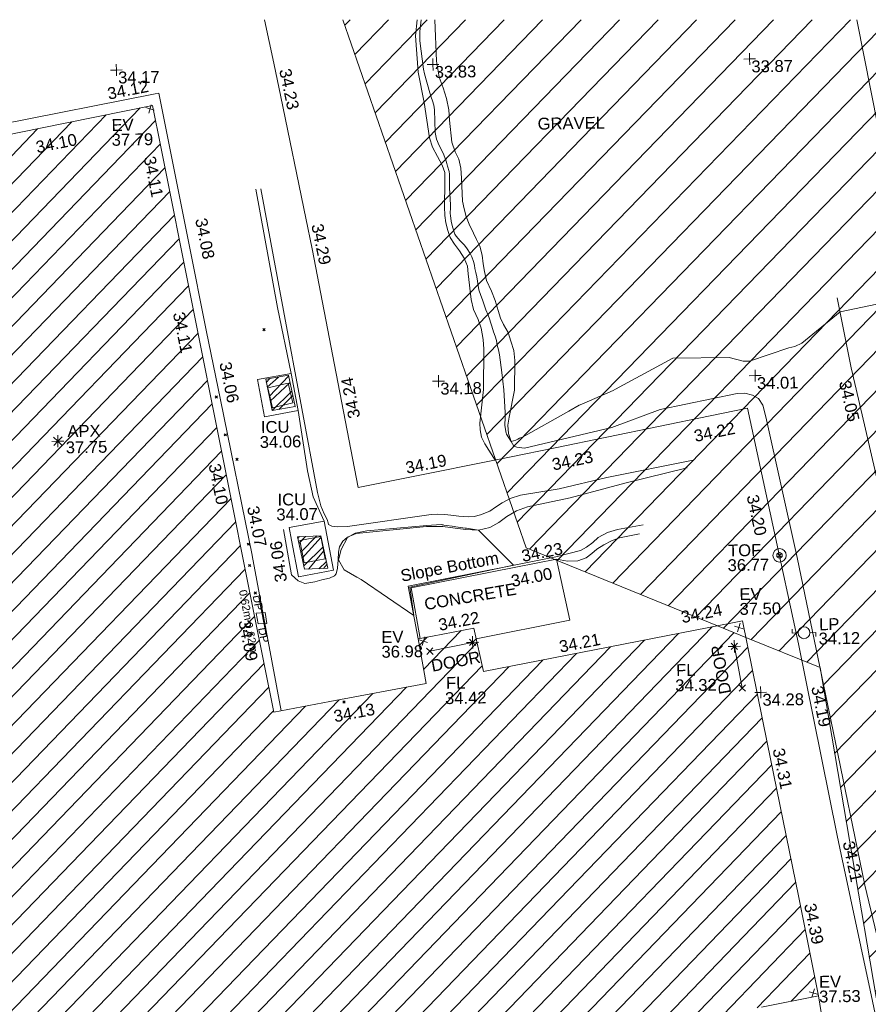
# Model space of a CAD drawing. Header units: millimetres. Extents: x -290717 to 520720, y -88450 to 287762.
# Tile 370 of 381: x 330144 to 356942, y 250937 to 282025. Entities that reach past the tile are written whole.
import ezdxf

# ---------------------------------------------------------------- set-up
doc = ezdxf.new("R2010")
doc.units = ezdxf.units.MM
for name, pattern in [('IMPORT-HIDDEN2 _3_', [4762.5, 3175, -1587.5]), ('IMPORT-UG_ELEC_STREET LIGHTING_QLB2 _2_', [2700, 1500, -300.0000000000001, 0, -250, 150, -300.0000000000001, 0, -200]), ('IMPORT-UG_WATER_QLB2 _2_', [2500, 1500, -300.0000000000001, 0, -50, 150, -300.0000000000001, 0, -200])]:
    doc.linetypes.add(name, pattern=pattern)
for name, color, linetype, lineweight, true_color in [('00__TOPO__TOP_OF_FENCE_SYMBOL', 7, 'Continuous', 9, 0x666666), ('00_TOPO_APEX_BUILDING', 7, 'Continuous', 9, 0x666666), ('00_TOPO_EAVE', 7, 'Continuous', 9, 0x666666), ('00_TOPO_FURN_LAMP_POST', 7, 'Continuous', 9, 0x666666), ('00_TOPO_LEVEL_FLOOR', 7, 'Continuous', 9, 0x666666), ('00_UAV_APEX_BUILDING', 7, 'Continuous', 9, 0x666666), ('00_UAV_BUILDING_HATCH', 7, 'Continuous', 9, 0x999999), ('00_UAV_BUILDING_OUTLINE', 5, 'Continuous', 9, 0x0000ff), ('00_UAV_CONCRETE', 9, 'Continuous', 9, 0x808080), ('00_UAV_EAVE', 7, 'Continuous', 9, 0x666666), ('00_UAV_FENCE', 7, 'Continuous', 9, 0x264c2f), ('00_UAV_FORM_LINES', 7, 'Continuous', 9, 0x666666), ('00_UAV_FURN_LAMP_POST', 7, 'Continuous', 9, 0xa50000), ('00_UAV_INT_DOOR', 7, 'Continuous', 9, 0x7f4f3f), ('00_UAV_LEVEL_FLOOR', 7, 'Continuous', 9, 0x666666), ('00_UAV_LEVEL_SPOT', 7, 'Continuous', 9, 0x666666), ('00_UAV_SERV_IC', 5, 'Continuous', 9, 0x0000ff), ('00_UAV_SLOPE_BOTTOM', 30, 'Continuous', 9, 0xff7f00), ('00_UAV_SLOPE_TOP', 40, 'Continuous', 9, 0xffbf00), ('00_UAV_TOP_OF_FENCE', 6, 'Continuous', 9, 0xff00ff), ('00_UAV_WALL_RETAINING', 7, 'Continuous', 9, 0x7c00a5), ('01_DTM_CONTOUR_MNR', 7, 'Continuous', 9, 0xa5a552), ('12333-PUM-2D-U-0001-C01 - Rev2_REVIT IMPORT_dwg', 7, 'Continuous', 9, 0x767676), ('PUM-CHAMBER EXTENTS', 6, 'IMPORT-HIDDEN2 _3_', 9, 0xff00ff), ('PUM-UNABLE TO SURVEY', 190, 'Continuous', 9, 0x7f00ff), ('PUM-WATER-MH', 5, 'Continuous', 9, 0x0000ff), ('PUM-WATER-QLB2', 5, 'IMPORT-UG_WATER_QLB2 _2_', 9, 0x0000ff)]:
    doc.layers.add(name, color=color, linetype=linetype, lineweight=lineweight, true_color=true_color)
for name, color, linetype, lineweight in [('00_UAV_BUILDING_UNDER_CONSTRUCTION', 7, 'Continuous', 9), ('00_UAV_SURVEY_TEXT', 7, 'Continuous', 9), ('GEN-TEXT', 7, 'Continuous', 9)]:
    doc.layers.add(name, color=color, linetype=linetype, lineweight=lineweight)
doc.styles.add('Arial_1', font='arial.ttf', dxfattribs={"height": 250})
doc.styles.add('Swis721 Lt BT_2', font='swissl.ttf', dxfattribs={"height": 375})
pattern_1 = [(45, (-533641079.65, -725615854.3560001), (-265.1650429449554, 265.1650429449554), []), (45, (-533640902.873, -725615854.3560001), (-265.1650429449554, 265.1650429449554), [])]

# ---------------------------------------------------------------- blocks, each defined once
blk = doc.blocks.new('12333-PUM-2D-U-0001-C01 - Rev2_REVIT IMPORT_dwg_MSL_Apex_SYM-2077252-Site Location Plan Existing')
at = {"layer": '00_TOPO_APEX_BUILDING', "color": 254, "true_color": 0xcccccc, "flags": 128}
for points in [[(0, -500.8627267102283), (0, 0), (-500.8627267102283, 0)], [(354.163430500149, 354.1634305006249), (0, 0), (-354.1634305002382, 354.1634305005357)], [(354.1634305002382, -354.1634305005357), (0, 0), (-354.163430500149, -354.1634305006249)], [(500.8627267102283, 0), (0, 0), (0, 500.8627267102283)]]:
    blk.add_lwpolyline(points, dxfattribs=at)
blk = doc.blocks.new('12333-PUM-2D-U-0001-C01 - Rev2_REVIT IMPORT_dwg_MSL_Eaves_SYM_1-V74-Site Location Plan Existing')
at = {"layer": '00_TOPO_EAVE', "color": 254, "true_color": 0xcccccc}
for p, q in [((356.5791934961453, -116.0873754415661), (-356.5791934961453, 116.0873754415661)), ((-116.0873754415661, -356.5791934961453), (116.0873754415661, 356.5791934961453))]:
    blk.add_line(p, q, dxfattribs=at)
blk = doc.blocks.new('12333-PUM-2D-U-0001-C01 - Rev2_REVIT IMPORT_dwg_MSL_Lamp_Post_SYM-2077240-Site Location Plan Existing')
at = {"layer": '00_TOPO_FURN_LAMP_POST', "color": 254, "true_color": 0xcccccc, "flags": 128}
for points in [[(-500.1060478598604, 0), (-1000.212095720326, 0), (-1000.212095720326, 316.7338303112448)], [(500.1060478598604, 0), (1000.21209571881, 0), (1000.21209571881, -316.7338303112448)]]:
    blk.add_lwpolyline(points, dxfattribs=at)
at = {"layer": '00_TOPO_FURN_LAMP_POST', "color": 254, "true_color": 0xcccccc}
blk.add_circle((0, 0), 500.1060478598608, dxfattribs=at)
blk = doc.blocks.new('12333-PUM-2D-U-0001-C01 - Rev2_REVIT IMPORT_dwg_MSL_Node_LineworkTOF-2077248-Site Location Plan Existing')
at = {"layer": '00__TOPO__TOP_OF_FENCE_SYMBOL', "color": 254, "true_color": 0xcccccc, "flags": 128}
for points in [[(165.3591892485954, 165.3591892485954), (0, 0), (-165.3591892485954, 165.3591892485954)], [(165.3591892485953, -165.3591892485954), (0, 0), (-165.3591892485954, -165.3591892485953)]]:
    blk.add_lwpolyline(points, dxfattribs=at)
at = {"layer": '00__TOPO__TOP_OF_FENCE_SYMBOL', "color": 254, "true_color": 0xcccccc}
for radius in [562.5594001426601, 233.853208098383]:
    blk.add_circle((0, 0), radius, dxfattribs=at)
blk = doc.blocks.new('12333-PUM-2D-U-0001-C01 - Rev2_REVIT IMPORT_dwg_MSL_FLlvl_SYM-V141-Site Location Plan Existing')
at = {"layer": '00_TOPO_LEVEL_FLOOR', "color": 254, "true_color": 0xcccccc, "flags": 128}
for points in [[(0, -38.9261101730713), (0, 0), (-38.9261101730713, 0)], [(38.9261101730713, 0), (0, 0), (0, 38.9261101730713)]]:
    blk.add_lwpolyline(points, dxfattribs=at)
blk = doc.blocks.new('12333-PUM-2D-U-0001-C01 - Rev2_REVIT IMPORT_dwg_MSL_Node_Linework-V165-Site Location Plan Existing')
at = {"layer": '00_UAV_INT_DOOR', "color": 9, "true_color": 0xd4c4bf, "flags": 128}
for points in [[(530.3860888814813, 530.3860888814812), (0, 0), (-530.3860888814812, 530.3860888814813)], [(530.3860888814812, -530.3860888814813), (0, 0), (-530.3860888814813, -530.3860888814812)]]:
    blk.add_lwpolyline(points, dxfattribs=at)
blk = doc.blocks.new('12333-PUM-2D-U-0001-C01 - Rev2_REVIT IMPORT_dwg_UAV-2077255-Site Location Plan Existing')
at = {"layer": '00_UAV_LEVEL_SPOT', "color": 254, "true_color": 0xcccccc, "flags": 128}
for points in [[(0, -500.0000000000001), (0, 0), (-500.0000000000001, 0)], [(500.0000000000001, 0), (0, 0), (0, 500.0000000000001)]]:
    blk.add_lwpolyline(points, dxfattribs=at)
blk = doc.blocks.new('12333-PUM-2D-U-0001-C01 - Rev2_REVIT IMPORT_dwg_MGS62954_T2_Galway_ITM_3d_Rev1-2077680-Site Location Plan Existing')
at = {"layer": '00_UAV_BUILDING_HATCH', "true_color": 0xcccccc}
h = blk.add_hatch(dxfattribs=at)
h.set_pattern_fill('FP_1', color=254, style=0, pattern_type=2)
h.set_pattern_definition([(45, (0, 0), (-441.9417382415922, 441.9417382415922), [])])
h.paths.add_polyline_path([(534124497.0780003, 725775488.5585), (534146780.0780002, 725779531.5585002), (534146621.0780001, 725780328.5585), (534183857.1075, 725787049.1125003), (534184497.1075001, 725783702.1125), (534202575.1075001, 725786975.1125001), (534201976.1075, 725790381.1125002), (534239197.0865, 725797194.0905001), (534239338.0865, 725796376.0905), (534261663.0865001, 725800388.0905), (534259564.2060555, 725811742.1253059), (534258677.2803518, 725812121.8622999), (534251257.0865, 725810806.0905002), (534250975.0865, 725812184.0905002), (534249213.0865, 725811873.0905002), (534249448.0865, 725810468.0905002), (534244617.0865, 725809642.0905), (534241121.0865001, 725828862.0905), (534229957.0865001, 725826793.0905), (534233411.0865, 725807582.0905), (534221779.0865001, 725805445.0905001), (534220752.0865, 725810867.0905), (534215719.0865001, 725809946.0905), (534216316.0865, 725806625.0905), (534217076.0865, 725806760.0905001), (534217446.0865, 725804662.0905001), (534205756.3195, 725802533.209), (534204628.3195001, 725808845.209), (534205810.3195, 725809078.2090002), (534204970.3195, 725813494.209), (534194424.3195001, 725811546.2090001), (534194268.3195001, 725812372.2090002), (534192207.3194999, 725812030.2090001), (534192421.3195001, 725810057.2090002), (534184208.6855001, 725808590.6470003), (534184063.6855001, 725809679.6470001), (534175719.6855001, 725808111.6470001), (534177568.6855001, 725797421.6470002), (534162796.3485001, 725794713.2465), (534162440.3485001, 725796856.2465003), (534164478.3485, 725797191.2465), (534163879.3485, 725800515.2465003), (534159002.3485, 725799595.2465), (534159605.3485, 725796262.2465003), (534160352.3485, 725796441.2465003), (534160696.3485, 725794215.2465001), (534156777.3485, 725793541.2465), (534156175.3485, 725796880.2465001), (534147633.3485, 725795342.2464999), (534144688.0165, 725811270.4695), (534133601.7440001, 725809323.8415002), (534137148.0780001, 725790044.5585), (534122321.078, 725787372.5585), (534123537.0795538, 725780731.4911917)])
at = {"layer": '00_UAV_BUILDING_OUTLINE', "color": 254, "true_color": 0xcccccc, "flags": 128}
blk.add_lwpolyline([(534232599.8191507, 725827282.8624326), (534237516.0480614, 725828193.9765152), (534241121.0865, 725828862.0905), (534241359.7320163, 725827550.0862603), (534242254.5188618, 725822630.8061773), (534243149.3057073, 725817711.5260943), (534244044.0925528, 725812792.2460115), (534244617.0865001, 725809642.0905), (534246389.0639237, 725809945.0615935), (534249448.0865001, 725810468.0905), (534249213.0865, 725811873.0905001), (534249673.7511495, 725811954.3996407), (534250975.0865001, 725812184.0905), (534251257.0865001, 725810806.0905001), (534253474.9033396, 725811199.3606645), (534258398.0030344, 725812072.3399794), (534259468.0865, 725812262.0905), (534260179.323466, 725808414.6063389), (534261088.0895551, 725803498.5751119), (534261663.0865, 725800388.0905), (534259855.6632215, 725800063.2805473)], dxfattribs=at)
at = {"layer": '00_UAV_BUILDING_UNDER_CONSTRUCTION', "color": 254, "true_color": 0xcccccc, "flags": 128}
blk.add_lwpolyline([(534292041.4941097, 725830681.1686066), (534295998.6740963, 725808714.3657683), (534269394.7074885, 725803921.8301865), (534268943.9164782, 725806424.2276703), (534267900.4135951, 725806236.2472547), (534263406.7767493, 725831180.9894574)], dxfattribs=at)
at = {"layer": '00_UAV_CONCRETE', "color": 254, "true_color": 0xcccccc, "flags": 128}
for points in [[(534244853.9118312, 725809682.5826806), (534244024.5835, 725814599.6870002), (534244022.1248389, 725814612.8176492), (534243101.8885552, 725819527.4028914), (534242688.5835, 725821734.687), (534242197.6309895, 725824444.8458626), (534241327.5835001, 725829247.687), (534241210.6013799, 725829226.7657249), (534236288.7097648, 725828346.5265088), (534234363.775, 725828002.268), (534231377.1832616, 725827411.2049927), (534229890.9837967, 725827117.0779066), (534229957.0865, 725826793.0905001)], [(534253624.5835001, 725814311.687), (534254018.5835001, 725812381.687), (534251044.0901523, 725811846.90244)]]:
    blk.add_lwpolyline(points, dxfattribs=at)
for points in [[(534245550.5835002, 725819150.6870002), (534244481.5835, 725818972.6870003), (534244285.8924786, 725820147.9325168), (534245354.8924786, 725820325.9325168)], [(534245208.5835, 725815459.6870002), (534246314.5835, 725815646.6870003), (534246577.5947578, 725814091.12309), (534245471.5947578, 725813904.1230899), (534245275.0492493, 725815066.579413)]]:
    blk.add_lwpolyline(points, close=True, dxfattribs=at)
at = {"layer": '00_UAV_FENCE', "color": 254, "true_color": 0xcccccc, "flags": 128}
blk.add_lwpolyline([(534244708.1032816, 725831507.3760169), (534244973.6655178, 725830132.9749701), (534245179.7750001, 725829066.2680001), (534245903.7432877, 725825221.3338859), (534246086.7750002, 725824249.2680002), (534246776.7054646, 725820299.062012), (534247406.5835, 725816692.687), (534248723.6484553, 725816930.4293178), (534252198.5835001, 725817557.6870002), (534253641.6945826, 725817830.206652), (534258554.8414674, 725818758.0140083), (534259744.5835001, 725818982.6870002), (534260478.9040329, 725815265.31368), (534261220.5835001, 725811510.687), (534261433.4500643, 725810357.3718083), (534262340.9640173, 725805440.4435323), (534262452.5835001, 725804835.6870003), (534263288.5879977, 725800537.9091485), (534263879.5835001, 725797499.6870002), (534262010.4292553, 725797158.6120657), (534259177.5835001, 725796641.6870002)], dxfattribs=at)
at = {"layer": '00_UAV_FORM_LINES', "color": 254, "true_color": 0xcccccc, "flags": 128}
for points in [[(534249530.4061856, 725831423.2024065), (534249468.3855001, 725830909.5819999), (534249527.3855001, 725829763.582), (534249701.3855001, 725828806.582), (534249845.3855001, 725827690.5819999), (534249942.3855001, 725827390.5819999), (534250095.3855001, 725827092.582), (534250232.3855001, 725826814.5819999), (534250310.3855001, 725826582.5819999), (534250304.3855002, 725826269.582), (534250280.3855001, 725825497.5819999), (534250289.3855001, 725825228.5819999), (534250321.3855001, 725824993.582), (534250380.3855001, 725824754.5819999), (534250450.3855, 725824531.582), (534250578.3855, 725824320.582), (534250733.3855002, 725824105.5819999), (534250876.3855002, 725823872.582), (534250979.3855002, 725823618.5819999), (534250992.3855001, 725823376.582), (534251073.3855001, 725822562.582), (534251149.3855001, 725822247.5819999), (534251289.3855001, 725821923.582), (534251371.3855001, 725821653.5820001), (534251432.3855002, 725821293.5820003), (534251445.3855001, 725820987.582), (534251416.3855001, 725819717.5820001), (534251278.3855002, 725818656.5819999), (534251286.3855001, 725818442.5820001), (534251327.3855001, 725818206.5819999), (534251427.3855001, 725817998.5820001), (534251750.385704, 725817476.7831825)], [(534250081.2552969, 725831413.5872995), (534250111.3855001, 725830105.5819999), (534250190.3855001, 725829597.5820003), (534250311.3855001, 725829252.582), (534250404.3855, 725828921.5819999), (534250474.3855002, 725828563.5820001), (534250488.3855001, 725828233.582), (534250550.3855002, 725827539.582), (534250657.3855001, 725827235.5819999), (534250764.3855001, 725827002.5820001), (534250824.3855003, 725826715.582), (534250839.3855001, 725826395.5819999), (534250857.3855, 725825667.5819999), (534250903.3855002, 725825422.582), (534250959.3855002, 725825185.582), (534251055.3855002, 725824943.5819999), (534251184.3855001, 725824657.5819999), (534251276.3855, 725824455.582), (534251375.3855001, 725824243.5820001), (534251445.3855002, 725823955.5820001), (534251477.3855001, 725823682.582), (534251512.3855, 725823438.5820001), (534251572.3855003, 725823152.5820001), (534251724.3855001, 725822812.5819999), (534251832.3855002, 725822519.582), (534251917.3855001, 725822199.5820001), (534251992.3855, 725821950.5820001), (534252085.3855001, 725821758.582), (534252228.3855001, 725821500.582), (534252308.3855001, 725821220.5819999), (534252397.3855001, 725820929.582), (534252422.3855001, 725820608.5819999), (534252392.3855001, 725819677.582), (534252215.3855, 725818827.5820001), (534252160.3855002, 725818576.5820001), (534252183.3855001, 725818314.5820001), (534252257.3855001, 725818056.5819999), (534252345.3855001, 725817904.5819999), (534252440.3855002, 725817871.582), (534252674.3855001, 725817839.582), (534255442.3855001, 725818439.582), (534256978.3855, 725818981.5820001), (534259419.3855, 725819448.5820001), (534259669.3855001, 725819453.582), (534259908.3855001, 725819390.5819999), (534260091.3855001, 725819275.5819999), (534260231.3855001, 725819067.5820001), (534260319.3855002, 725818697.5819999), (534261231.3855001, 725814235.5820001), (534262267.5835001, 725808734.687), (534263183.5835, 725803857.687), (534263941.5835001, 725800419.6870003)], [(534244338.5835, 725826158.6870002), (534244955.5835, 725822415.687), (534245354.8924786, 725820325.9325168)], [(534258000.5835001, 725817363.6870002), (534255260.5835001, 725816861.6870002), (534253745.5835, 725816530.6870002), (534252530.5835001, 725816360.687), (534252193.5835, 725816260.6870002), (534251944.5835001, 725816129.687), (534251731.5835001, 725815993.6870002), (534251547.5835, 725815871.6870002), (534251254.5835, 725815755.687), (534251054.5835, 725815710.687), (534250858.5835001, 725815700.6869999), (534250567.5835001, 725815732.6869999), (534250314.5835, 725815768.6870002), (534250123.5835001, 725815786.687), (534249894.5835, 725815800.6870002), (534249698.5835001, 725815790.687), (534247048.5835001, 725815463.6870002), (534246743.5835001, 725815460.6869999), (534246553.5835, 725815486.687), (534246450.5835001, 725815538.6869999), (534246438.5835, 725815586.687), (534246407.5835, 725815692.6870002), (534246313.5835, 725815880.6870002), (534246210.5835, 725816126.687), (534246122.5835, 725816554.687), (534245666.5835, 725819212.687), (534245144.5835, 725822315.687), (534244497.5835001, 725826173.6869999)], [(534245550.5835001, 725819150.6870002), (534245813.5835, 725817243.687), (534245983.5835001, 725816416.6869999), (534246314.5835, 725815646.687)], [(534245019.5835, 725815407.687), (534245249.5835001, 725813962.687), (534245453.5835, 725813776.687), (534245672.5835001, 725813690.687), (534245982.5835, 725813730.687), (534246203.5835, 725813791.6869999), (534246450.5835001, 725813839.687), (534246608.5835001, 725813909.687), (534246663.5835001, 725813975.6869999), (534246707.5835001, 725814154.687), (534246735.5835, 725814417.687), (534246750.5835, 725814655.6870002), (534246783.5835001, 725814826.687), (534246892.5835001, 725815005.6870002), (534247037.5835, 725815123.687), (534247311.5835, 725815232.6869999), (534249535.5835001, 725815416.687), (534250060.5835001, 725815407.687), (534250449.5835001, 725815352.6869999), (534250775.5835001, 725815306.6869999), (534251177.5835001, 725815277.687), (534251539.5835, 725815355.687), (534251828.5835, 725815508.687), (534252085.5835, 725815694.687), (534252386.5835001, 725815863.687), (534252735.5835, 725815980.687), (534254092.5835001, 725816241.687), (534255872.5835, 725816683.6869999), (534257800.5835001, 725817131.6870002)], [(534256378.5835001, 725815350.6869999), (534255567.5835001, 725815218.687), (534255256.5835001, 725815134.687), (534254954.5835001, 725814980.687), (534254778.5835001, 725814826.687), (534254578.5835, 725814675.687), (534254385.5835, 725814575.687), (534253612.408693, 725814385.8661796)], [(534253624.5835001, 725814311.687), (534253973.5835, 725814250.687), (534254296.5835, 725814247.6869999), (534254566.5835, 725814345.687), (534254746.5835001, 725814473.6870002), (534254910.5835001, 725814612.687), (534255125.5835001, 725814743.687), (534255372.5835, 725814862.687), (534255623.5835, 725814954.687), (534256262.5835, 725815069.687)], [(534261663.0865, 725800388.0905), (534261813.5835, 725799269.6869999), (534261690.5835001, 725799081.6870002), (534261432.5835001, 725798876.6870002), (534260959.5835001, 725798690.687), (534258289.5835001, 725797992.687), (534254401.5835001, 725797309.687), (534249413.5835001, 725796443.687)]]:
    blk.add_lwpolyline(points, dxfattribs=at)
at = {"layer": '00_UAV_INT_DOOR', "color": 254, "true_color": 0xcccccc}
for p, q in [((534250933.9130001, 725811734.8855001), (534249576.9130001, 725811480.8855001)), ((534259194.0725001, 725811464.2185001), (534259422.0725001, 725810146.2185))]:
    blk.add_line(p, q, dxfattribs=at)
at = {"layer": '00_UAV_SERV_IC', "color": 254, "true_color": 0xcccccc, "flags": 128}
for points in [[(534245386.5835001, 725819392.687), (534244740.5835001, 725819254.687), (534244605.9877281, 725819884.7512652), (534245251.9877282, 725820022.7512654)], [(534245536.5835, 725815048.6869999), (534246201.5835, 725815165.687), (534246326.0177734, 725814458.4323702), (534245661.0177733, 725814341.4323702)]]:
    blk.add_lwpolyline(points, close=True, dxfattribs=at)
at = {"layer": '00_UAV_SLOPE_BOTTOM', "color": 254, "true_color": 0xcccccc, "flags": 128}
blk.add_lwpolyline([(534249213.0865, 725811873.0905001), (534248933.187538, 725813547.6660169), (534252181.1421348, 725814129.4799515), (534253612.408693, 725814385.8661795)], dxfattribs=at)
at = {"layer": '00_UAV_SLOPE_TOP', "color": 254, "true_color": 0xcccccc, "flags": 128}
blk.add_lwpolyline([(534266697.0725001, 725803756.2185), (534265565.616909, 725808623.5595282), (534264813.5835, 725811858.687), (534264464.6039398, 725813498.536839), (534263423.9297429, 725818388.6496378), (534263039.5835, 725820194.687), (534262637.3855002, 725822407.5819999)], dxfattribs=at)
at = {"layer": '00_UAV_WALL_RETAINING', "color": 254, "true_color": 0xcccccc, "flags": 128}
blk.add_lwpolyline([(534249283.4020953, 725811885.5014819), (534249019.6782204, 725813494.7931883), (534252336.5844756, 725814083.2005559), (534253624.5835001, 725814311.687)], dxfattribs=at)
at = {"layer": '01_DTM_CONTOUR_MNR', "color": 254, "true_color": 0xcccccc, "flags": 128}
blk.add_lwpolyline([(534249650.3484924, 725831421.1088058), (534249598.6874558, 725831051.3452382), (534249595.8595642, 725830752.6755449), (534249696.4916956, 725829860.4691267), (534249723.0029473, 725829713.2114068), (534249881.737968, 725829103.0061117), (534249924.5850842, 725828971.9957985), (534249969.4323039, 725828852.339362), (534250005.7176871, 725828710.7410108), (534250025.0252596, 725828571.3738605), (534250036.1362864, 725827847.0524918), (534250067.5623803, 725827643.3794899), (534250155.2448513, 725827442.9290619), (534250248.6097069, 725827238.6097069), (534250289.1555557, 725827140.6666667), (534250364.3263159, 725826944.3263159), (534250385.9715458, 725826865.914328), (534250406.6299068, 725826783.0564549), (534250450.646655, 725826618.6088859), (534250463.5185185, 725826527.8616353), (534250459.8475611, 725826308.4818203), (534250458.652247, 725826100.0154498), (534250471.4674155, 725825556.1197599), (534250473.626635, 725825475.0159183), (534250465.4759126, 725825284.6564319), (534250469.9325433, 725825219.257759), (534250489.5049506, 725825042.9702971), (534250528.0705884, 725824862.3294119), (534250547.9553266, 725824796.9286944), (534250595.389385, 725824627.7207342), (534250635.2684416, 725824562.9930103), (534250761.5789476, 725824422.894737), (534250879.9140402, 725824293.2282715), (534250922.6934674, 725824232.6231157), (534250974.0000001, 725824158.8000003), (534251069.8019905, 725824010.4534731), (534251118.388339, 725823907.6402642), (534251170.3729203, 725823757.716581), (534251195.2336106, 725823645.8280334), (534251209.9292967, 725823541.9108049), (534251240.3897851, 725823408.8911295), (534251263.8146442, 725823271.4183311), (534251327.1861361, 725822863.4796405), (534251382.9525093, 725822680.3663498), (534251431.9959679, 725822540.9475809), (534251479.9808451, 725822381.0218062), (534251532.8826528, 725822225.13749), (534251603.5834071, 725822059.3704032), (534251641.8060837, 725821935.0774039), (534251682.8703704, 725821801.3888891), (534251712.2150025, 725821702.2828478), (534251761.9749036, 725821526.4063709), (534251812.0832047, 725821390.2968414), (534251850.1664113, 725821256.5776718), (534251876.6493508, 725821104.1038963), (534251908.6224667, 725820961.0343705), (534251938.4481603, 725820798.6491746), (534252000.7731727, 725820236.8881236), (534252054.7887418, 725819693.8231449), (534252090.0526544, 725818974.5664222), (534252087.9890712, 725818806.1256832), (534252066.2093774, 725818588.5264204), (534252068.4379766, 725818565.2658814), (534252108.7683416, 725818320.4046247), (534252113.9245283, 725818302.2264153), (534252119.7019869, 725818285.0768214), (534252260, 725818060.0000004), (534252407.1446701, 725818092.1265411), (534252470.0800001, 725818130.0800003), (534252525.8823531, 725818157.0588236), (534252617.8627958, 725818182.6159143), (534254096.8515111, 725818986.0669271), (534254428.6059992, 725819166.7301266), (534254512.4738973, 725819199.717104), (534255511.0913001, 725819605.4087259), (534255586.498922, 725819648.4030871), (534257409.9165201, 725820592.9281849), (534259193.5209756, 725820586.9704566), (534259626.4836033, 725820466.0628787), (534259824.6466959, 725820461.3079977), (534261083.714854, 725820858.9548715), (534261270.357143, 725820894.8639458), (534261486.9661832, 725820994.7075111), (534262720.0000001, 725821970.0000001), (534264987.6760575, 725822405.2189523)], dxfattribs=at)
blk.add_lwpolyline([(534252270.0000001, 725814150), (534251180.0000002, 725815280), (534250800.8928573, 725815340.9523811), (534250762.0764619, 725815345.8470767), (534250464.5776256, 725815396.1624811), (534250431.5177134, 725815405.4468601), (534250092.383186, 725815456.6317881), (534250068.5164835, 725815463.937729), (534250034.6258225, 725815468.2113487), (534250001.8441274, 725815471.3867545), (534249553.8329964, 725815451.9888041), (534247654.6187593, 725815310.7474917), (534247287.0588235, 725815250.2941177), (534247040.0000001, 725815120.0000001), (534246832.3529412, 725814743.8235295), (534246740, 725814420.0000001), (534246920.2496672, 725814093.1757656), (534247317.5581201, 725813855.4405324), (534247449.1323793, 725813779.7898033), (534249090, 725812620), (534248981.4285715, 725813515.7142857)], close=True, dxfattribs=at)
for name, p, xscale, yscale, zscale in [('12333-PUM-2D-U-0001-C01 - Rev2_REVIT IMPORT_dwg_UAV-2077255-Site Location Plan Existing', (534240000.0000001, 725830000), 0.375, 0.375, 0.375), ('12333-PUM-2D-U-0001-C01 - Rev2_REVIT IMPORT_dwg_UAV-2077255-Site Location Plan Existing', (534250000.0000001, 725830000), 0.375, 0.375, 0.375), ('12333-PUM-2D-U-0001-C01 - Rev2_REVIT IMPORT_dwg_UAV-2077255-Site Location Plan Existing', (534260000.0000001, 725830000), 0.375, 0.375, 0.375), ('12333-PUM-2D-U-0001-C01 - Rev2_REVIT IMPORT_dwg_MSL_Eaves_SYM_1-V74-Site Location Plan Existing', (534241041.0864999, 725828753.0905001), 0.375, 0.375, 0.375), ('12333-PUM-2D-U-0001-C01 - Rev2_REVIT IMPORT_dwg_UAV-2077255-Site Location Plan Existing', (534250000.0000001, 725820000.0000001), 0.375, 0.375, 0.375), ('12333-PUM-2D-U-0001-C01 - Rev2_REVIT IMPORT_dwg_UAV-2077255-Site Location Plan Existing', (534260000.0000001, 725820000.0000001), 0.375, 0.375, 0.375), ('12333-PUM-2D-U-0001-C01 - Rev2_REVIT IMPORT_dwg_MSL_Apex_SYM-2077252-Site Location Plan Existing', (534237949.0865, 725818313.0905001), 0.375, 0.375, 0.375), ('12333-PUM-2D-U-0001-C01 - Rev2_REVIT IMPORT_dwg_MSL_Node_LineworkTOF-2077248-Site Location Plan Existing', (534260671.027617, 725814314.4246279), 0.375, 0.375, 0.375), ('12333-PUM-2D-U-0001-C01 - Rev2_REVIT IMPORT_dwg_MSL_Eaves_SYM_1-V74-Site Location Plan Existing', (534259346.0865, 725812059.0905001), 0.375, 0.375, 0.375), ('12333-PUM-2D-U-0001-C01 - Rev2_REVIT IMPORT_dwg_MSL_Eaves_SYM_1-V74-Site Location Plan Existing', (534249379.0865001, 725811800.0904999), 0.375, 0.375, 0.375), ('12333-PUM-2D-U-0001-C01 - Rev2_REVIT IMPORT_dwg_MSL_FLlvl_SYM-V141-Site Location Plan Existing', (534250933.9130001, 725811734.8855001), 4.94, 4.94, 4.94), ('12333-PUM-2D-U-0001-C01 - Rev2_REVIT IMPORT_dwg_MSL_Lamp_Post_SYM-2077240-Site Location Plan Existing', (534261400.5835001, 725811855.687), 0.375, 0.375, 0.375), ('12333-PUM-2D-U-0001-C01 - Rev2_REVIT IMPORT_dwg_MSL_Node_Linework-V165-Site Location Plan Existing', (534249576.9130001, 725811480.8855001), 0.19, 0.19, 0.19), ('12333-PUM-2D-U-0001-C01 - Rev2_REVIT IMPORT_dwg_MSL_Node_Linework-V165-Site Location Plan Existing', (534250933.9130001, 725811734.8855001), 0.19, 0.19, 0.19), ('12333-PUM-2D-U-0001-C01 - Rev2_REVIT IMPORT_dwg_MSL_FLlvl_SYM-V141-Site Location Plan Existing', (534259194.0725001, 725811464.2185001), 4.94, 4.94, 4.94), ('12333-PUM-2D-U-0001-C01 - Rev2_REVIT IMPORT_dwg_MSL_Node_Linework-V165-Site Location Plan Existing', (534259194.0725001, 725811464.2185001), 0.19, 0.19, 0.19), ('12333-PUM-2D-U-0001-C01 - Rev2_REVIT IMPORT_dwg_MSL_Node_Linework-V165-Site Location Plan Existing', (534259422.0725001, 725810146.2185), 0.19, 0.19, 0.19), ('12333-PUM-2D-U-0001-C01 - Rev2_REVIT IMPORT_dwg_UAV-2077255-Site Location Plan Existing', (534260000.0000001, 725810000), 0.375, 0.375, 0.375), ('12333-PUM-2D-U-0001-C01 - Rev2_REVIT IMPORT_dwg_MSL_Eaves_SYM_1-V74-Site Location Plan Existing', (534261495.321, 725800479.6160002), 0.375, 0.375, 0.375)]:
    blk.add_blockref(name, p, dxfattribs=dict(xscale=xscale, yscale=yscale, zscale=zscale))
at = {"layer": '00_UAV_APEX_BUILDING', "char_height": 375, "attachment_point": 1, "line_spacing_factor": 1.005061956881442, "style": 'Swis721 Lt BT_2'}
for s, insert, width in [('APX', (534238254.6508175, 725818812.8907456), 1130.237340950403), ('37.75', (534238195.0712779, 725818300.8843671), 1495.902363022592)]:
    blk.add_mtext(s, dxfattribs=dict(at, insert=insert, width=width))
at = {"layer": '00_UAV_BUILDING_OUTLINE', "color": 251, "true_color": 0x666666, "char_height": 375, "width": 1495.902363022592, "attachment_point": 1, "line_spacing_factor": 1.005061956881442, "style": 'Swis721 Lt BT_2'}
for s, insert, rotation in [('34.10', (534237385.9084798, 725827786.8367537), 10.499379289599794), ('34.11', (534241182.0298352, 725827291.4131267), 280.30904373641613), ('34.11', (534242018.9906216, 725822355.4465401), 280.30904372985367), ('34.10', (534243061.0761713, 725817554.186952), 280.30904372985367), ('34.09', (534243916.6856456, 725812597.7778847), 280.30904372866), ('34.22', (534249833.8662001, 725812485.5451343), 10.00983481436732), ('34.24', (534257500.2312762, 725812594.2595569), 10.055343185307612), ('34.21', (534253634.5964663, 725811730.6331649), 10.05534318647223), ('34.13', (534246477.7275544, 725809658.4761752), 9.702558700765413), ('34.31', (534260711.7468278, 725808258.793219), 280.4733330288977), ('34.39', (534261620.5129171, 725803342.7619919), 280.47333302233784)]:
    blk.add_mtext(s, dxfattribs=dict(at, insert=insert, rotation=rotation))
at = {"layer": '00_UAV_CONCRETE', "color": 251, "true_color": 0x666666, "char_height": 375, "width": 1495.902363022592, "attachment_point": 1, "line_spacing_factor": 1.005061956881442, "style": 'Swis721 Lt BT_2'}
for s, insert, rotation in [('34.12', (534239675.7664959, 725829436.8477721), 10.139675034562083), ('34.08', (534242773.0894922, 725825308.0810122), 280.26793125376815), ('34.06', (534243456.5898213, 725820758.602168), 280.6055941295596), ('34.07', (534244250.4846624, 725816193.9301417), 280.60559413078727), ('34.06', (534244735.8094073, 725813718.0332795), 96.78569054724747)]:
    blk.add_mtext(s, dxfattribs=dict(at, insert=insert, rotation=rotation))
at = {"layer": '00_UAV_EAVE', "char_height": 375, "attachment_point": 1, "line_spacing_factor": 1.005061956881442, "style": 'Swis721 Lt BT_2'}
for s, insert, width in [('EV', (534239817.7949353, 725828451.4589156), 736.078940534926), ('37.79', (534239813.1265322, 725827984.7082914), 1495.902363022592), ('EV', (534259383.2020604, 725813297.2785419), 736.078940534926), ('37.50', (534259378.5336573, 725812830.5279179), 1495.902363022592), ('EV', (534248054.8586414, 725812140.9768001), 736.078940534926), ('36.98', (534248050.1902382, 725811674.2261759), 1495.902363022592), ('EV', (534261682.1317928, 725801016.258824), 736.078940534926), ('37.53', (534261677.4633896, 725800549.5081999), 1495.902363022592)]:
    blk.add_mtext(s, dxfattribs=dict(at, insert=insert, width=width))
at = {"layer": '00_UAV_FENCE', "color": 251, "true_color": 0x666666, "char_height": 375, "width": 1495.902363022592, "attachment_point": 1, "line_spacing_factor": 1.005061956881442, "style": 'Swis721 Lt BT_2'}
for s, insert, rotation in [('34.23', (534245507.3295611, 725829981.4657176), 280.9359444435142), ('34.29', (534246436.6591232, 725825067.2135534), 280.6554149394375), ('34.24', (534247141.7481011, 725818841.9213674), 99.90716659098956), ('34.22', (534258007.7653332, 725818306.5497502), 10.693904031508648), ('34.19', (534248881.7006523, 725817462.1922985), 10.23222961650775), ('34.23', (534253507.2881987, 725817483.9838139), 10.693904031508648), ('34.20', (534260030.5934764, 725816275.8647906), 281.17420268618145), ('34.19', (534261965.829954, 725810201.410218), 280.4573549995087), ('34.21', (534262873.9165462, 725805286.450134), 280.6690616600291)]:
    blk.add_mtext(s, dxfattribs=dict(at, insert=insert, rotation=rotation))
at = {"layer": '00_UAV_FURN_LAMP_POST', "color": 251, "true_color": 0x666666, "char_height": 375, "attachment_point": 1, "line_spacing_factor": 1.005061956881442, "style": 'Swis721 Lt BT_2'}
for s, insert, width in [('LP', (534261881.5235644, 725812301.4917061), 707.5855621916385), ('34.12', (534261858.9800529, 725811850.929608), 1495.902363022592)]:
    blk.add_mtext(s, dxfattribs=dict(at, insert=insert, width=width))
at = {"layer": '00_UAV_INT_DOOR', "color": 251, "true_color": 0x666666, "char_height": 375, "width": 1790.333939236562, "attachment_point": 1, "line_spacing_factor": 1.005061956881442, "style": 'Swis721 Lt BT_2'}
for insert, rotation in [((534249582.8150769, 725811198.2169813), 9.717438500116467), ((534258702.3564901, 725809937.0510943), 99.3339809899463)]:
    blk.add_mtext('DOOR', dxfattribs=dict(at, insert=insert, rotation=rotation))
at = {"layer": '00_UAV_LEVEL_FLOOR', "char_height": 375, "attachment_point": 1, "line_spacing_factor": 1.005061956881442, "style": 'Swis721 Lt BT_2'}
for s, insert, width in [('FL', (534250069.0072181, 725810658.0018692), 683.841080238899), ('FL', (534257342.6689336, 725810934.0086651), 683.841080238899), ('34.32', (534257305.0729814, 725810453.0838107), 1495.902363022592), ('34.42', (534250031.4112659, 725810177.0770146), 1495.902363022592)]:
    blk.add_mtext(s, dxfattribs=dict(at, insert=insert, width=width))
at = {"layer": '00_UAV_LEVEL_SPOT', "char_height": 375, "width": 1495.902363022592, "attachment_point": 1, "line_spacing_factor": 1.005061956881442, "style": 'Swis721 Lt BT_2'}
for s, insert in [('34.17', (534240051.8765643, 725829949.1441548)), ('33.83', (534250051.8765643, 725829949.1441548)), ('33.87', (534260051.8765643, 725829949.1441548)), ('34.18', (534250051.8765643, 725819949.1441548)), ('34.01', (534260051.8765643, 725819949.1441548)), ('34.28', (534260051.8765643, 725809949.1441547))]:
    blk.add_mtext(s, dxfattribs=dict(at, insert=insert))
at = {"layer": '00_UAV_SERV_IC', "color": 251, "true_color": 0x666666, "char_height": 375, "attachment_point": 1, "line_spacing_factor": 1.005061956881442, "style": 'Swis721 Lt BT_2'}
for s, insert, width in [('ICU', (534244366.9780753, 725818834.7930757), 1021.012723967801), ('34.06', (534244322.1499248, 725818364.4140748), 1495.902363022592), ('ICU', (534244851.7630821, 725816536.3672242), 1021.012723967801), ('34.07', (534244806.9349316, 725816065.9882233), 1495.902363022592)]:
    blk.add_mtext(s, dxfattribs=dict(at, insert=insert, width=width))
at = {"layer": '00_UAV_SLOPE_BOTTOM', "color": 251, "true_color": 0x666666, "char_height": 375, "attachment_point": 1, "line_spacing_factor": 1.005061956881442, "style": 'Swis721 Lt BT_2'}
for s, insert, width, rotation in [('Slope Bottom', (534248667.2898257, 725814056.8513113), 3685.143599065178, 9.713721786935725), ('34.00', (534252153.1517833, 725813830.3749778), 1495.902363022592, 10.15581723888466)]:
    blk.add_mtext(s, dxfattribs=dict(at, insert=insert, width=width, rotation=rotation))
at = {"layer": '00_UAV_SLOPE_TOP', "color": 251, "true_color": 0x666666, "insert": (534263006.572085, 725819826.6541597), "char_height": 375, "width": 1495.902363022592, "attachment_point": 1, "rotation": 282.0139966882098, "line_spacing_factor": 1.005061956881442, "style": 'Swis721 Lt BT_2'}
blk.add_mtext('34.05', dxfattribs=at)
at = {"layer": '00_UAV_SURVEY_TEXT', "color": 251, "true_color": 0x666666, "insert": (534253270.8000003, 725828259.6296079), "char_height": 375, "width": 2322.210334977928, "attachment_point": 1, "line_spacing_factor": 1.005061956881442, "style": 'Swis721 Lt BT_2'}
blk.add_mtext('GRAVEL', dxfattribs=at)
at = {"layer": '00_UAV_SURVEY_TEXT', "color": 251, "true_color": 0x666666, "insert": (534249404.0216684, 725813147.6127715), "char_height": 375, "width": 3286.236302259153, "attachment_point": 1, "rotation": 8.711560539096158, "line_spacing_factor": 1.005061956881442, "style": 'Swis721 Lt BT_2'}
blk.add_mtext('CONCRETE', dxfattribs=at)
at = {"layer": '00_UAV_TOP_OF_FENCE', "color": 251, "true_color": 0x666666, "char_height": 375, "attachment_point": 1, "line_spacing_factor": 1.005061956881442, "style": 'Swis721 Lt BT_2'}
for s, insert, width in [('TOF', (534259047.9596844, 725814681.3150606), 1163.479615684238), ('36.77', (534259025.5360427, 725814217.9383557), 1495.902363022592)]:
    blk.add_mtext(s, dxfattribs=dict(at, insert=insert, width=width))
at = {"layer": '00_UAV_WALL_RETAINING', "color": 251, "true_color": 0x666666, "insert": (534252496.2398271, 725814614.4844097), "char_height": 375, "width": 1495.902363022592, "attachment_point": 1, "rotation": 10.059417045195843, "line_spacing_factor": 1.005061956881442, "style": 'Swis721 Lt BT_2'}
blk.add_mtext('34.23', dxfattribs=at)
blk = doc.blocks.new('12333-PUM-2D-U-0001-C01 - Rev2_REVIT IMPORT_dwg-1620468-Site Location Plan Existing')
at = {"layer": 'PUM-CHAMBER EXTENTS', "true_color": 0xfff4d4}
h = blk.add_hatch(dxfattribs=at)
h.set_pattern_fill('FP_14', style=0, pattern_type=2)
h.set_pattern_definition([(45, (-533641079.65, -725615854.3560001), (-618.7184335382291, 618.7184335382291), [])])
h.paths.add_polyline_path([(548820.3501529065, 143595.6438214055), (598554.7265481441, 155705.0015586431), (665880.350152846, 173780.643821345), (683590.8699340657, 180379.6662089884), (684126.292145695, 185226.5029211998), (699646.6566527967, 190872.8378213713), (682988.0270851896, 214267.7933273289), (606098.2658213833, 215609.9091025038), (611594.7356529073, 198837.6438862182), (620808.8827925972, 194892.6093451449), (622809.8820558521, 181730.4029184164), (546425.3200724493, 167969.8622055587), (546575.8377649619, 166438.0438213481), (546752.1501529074, 166438.0438213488), (546742.8316869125, 165904.1892620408), (546628.8411191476, 165898.6287465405), (546695.6373264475, 165218.8438213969), (546866.4501528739, 165218.8438214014), (546857.1396212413, 164685.44382141), (546748.0496345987, 164685.443821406), (546816.1401362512, 163992.4868641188), (546980.7501529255, 163999.6438213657), (547018.8501528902, 163466.243821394), (546868.4915593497, 163459.7064912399), (546935.2364494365, 162780.4438213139), (547056.9501529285, 162780.4438213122), (547056.9501528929, 162323.2438213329), (546980.1612849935, 162323.2438213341), (547055.375663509, 161557.7871773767), (547133.1501528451, 161561.2438213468), (547171.2501528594, 161104.0438213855), (547100.264113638, 161100.9574718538), (547167.3480998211, 160418.2438213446), (547285.5501528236, 160418.2438213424), (547285.5501528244, 159884.8438213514), (547219.7604079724, 159884.8438213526), (547286.664106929, 159203.9649537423), (547399.8501529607, 159199.0438213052), (547361.7501529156, 158665.643821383), (547339.521844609, 158666.0318179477), (547526.6396990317, 156761.7336279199), (547552.250152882, 156760.6438213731), (547555.1797682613, 156471.2813760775), (547638.9409207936, 155618.8442227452), (547666.5501528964, 155617.6438213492), (547669.1799035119, 155311.102130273), (547744.1895742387, 154547.7287972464), (547818.950152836, 154550.8438213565), (547809.6327004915, 154017.0473340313), (547796.3901281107, 154016.4838203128), (547863.8113582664, 153330.3380382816), (547895.1501528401, 153331.6438213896), (547933.2501528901, 152798.2438213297), (547916.1638860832, 152797.5464226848), (547983.733439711, 152109.8911528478), (548047.5501528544, 152112.4438213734), (548085.6501528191, 151579.0438214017), (548036.0897145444, 151577.0614038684), (548096.0084987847, 150967.2680053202), (548123.7501529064, 150969.4438213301), (548161.850152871, 150436.0438213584), (548148.313419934, 150434.9608827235), (548720.0288377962, 144616.6137303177)])
h.paths.add_polyline_path([(507602.6006529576, 195456.4678212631), (521342.9320607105, 197371.1634294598), (539189.5091527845, 196672.9153214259), (560381.4725447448, 200828.819264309), (577694.2496529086, 209009.0883214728), (593968.6270046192, 215821.6327356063), (467149.496982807, 218035.2688842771), (468398.9507812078, 211588.5258330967), (490993.690740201, 198483.5081887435), (503467.5815323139, 197676.0129840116), (507337.4300206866, 195598.8028811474)])
at = {"layer": 'PUM-CHAMBER EXTENTS', "true_color": 0xffaaff}
h = blk.add_hatch(dxfattribs=at)
h.set_pattern_fill('FP_3', color=211, style=0, pattern_type=2)
h.set_pattern_definition(pattern_1)
h.paths.add_polyline_path([(603652.3501528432, 203310.643821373), (604380.350152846, 203421.64382129), (604192.3501528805, 204414.6438213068), (603464.3501527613, 204303.6438212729)])
h = blk.add_hatch(dxfattribs=at)
h.set_pattern_fill('FP_3', color=211, style=0, pattern_type=2)
h.set_pattern_definition(pattern_1)
h.paths.add_polyline_path([(604586.3501528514, 198281.6438213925), (605322.3501528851, 198299.6438213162), (605115.350152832, 199330.6438213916), (604379.3501527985, 199312.6438214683)])
at = {"layer": 'GEN-TEXT', "color": 253, "true_color": 0xaaaaaa}
for p, q in [((603404.2466321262, 205835.0551503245), (603474.9573102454, 205905.7658284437)), ((603474.9573102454, 205835.0551503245), (603404.2466321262, 205905.7658284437)), ((601863.9948138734, 203730.2884822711), (601934.7054919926, 203800.9991603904)), ((601934.7054919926, 203730.2884822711), (601863.9948138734, 203800.9991603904)), ((602125.9948138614, 202533.2884822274), (602196.7054919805, 202603.9991603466)), ((602196.7054919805, 202533.2884822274), (602125.9948138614, 202603.9991603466)), ((602479.9948137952, 201752.2884822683), (602550.7054919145, 201822.9991603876)), ((602550.7054919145, 201752.2884822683), (602479.9948137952, 201822.9991603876)), ((602794.9948138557, 199070.2884822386), (602865.705491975, 199140.9991603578)), ((602865.705491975, 199070.2884822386), (602794.9948138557, 199140.9991603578)), ((602816.994813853, 198396.2884822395), (602887.7054919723, 198466.9991603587)), ((602887.7054919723, 198396.2884822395), (602816.994813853, 198466.9991603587)), ((602984.9948137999, 197524.2884822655), (603055.7054919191, 197594.9991603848)), ((603055.7054919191, 197524.2884822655), (602984.9948137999, 197594.9991603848)), ((605722.994813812, 194036.2884822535), (605793.7054919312, 194106.9991603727)), ((605793.7054919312, 194036.2884822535), (605722.994813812, 194106.9991603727))]:
    blk.add_line(p, q, dxfattribs=at)
at = {"layer": 'PUM-CHAMBER EXTENTS', "color": 211, "linetype": 'Continuous', "true_color": 0xffaaff, "flags": 128}
for points in [[(603652.3501528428, 203310.6438213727), (604380.3501528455, 203421.6438212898), (604192.35015288, 204414.6438213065), (603464.3501527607, 204303.643821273)], [(605115.3501528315, 199330.6438213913), (605322.3501528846, 198299.6438213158), (604586.3501528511, 198281.6438213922), (604379.350152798, 199312.6438214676)]]:
    blk.add_lwpolyline(points, close=True, dxfattribs=at)
at = {"layer": 'PUM-UNABLE TO SURVEY', "color": 7, "true_color": 0xfff4d4}
blk.add_line((617597.6305045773, 196267.5061211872), (618484.5562082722, 195887.7691272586), dxfattribs=at)
at = {"layer": 'PUM-UNABLE TO SURVEY', "color": 7, "true_color": 0xfff4d4, "flags": 128}
for points in [[(606098.2658213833, 215609.9091025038), (611594.7356529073, 198837.6438862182), (617597.6305045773, 196267.5061211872)], [(618484.5562082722, 195887.7691272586), (620808.8827925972, 194892.6093451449), (622809.8820558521, 181730.4029184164), (546425.3200724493, 167969.8622055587), (546575.8377649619, 166438.0438213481)]]:
    blk.add_lwpolyline(points, dxfattribs=at)
at = {"layer": 'PUM-WATER-MH', "color": 161, "true_color": 0xaaaaff, "flags": 128}
blk.add_lwpolyline([(603040.3501528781, 196927.6438213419), (603323.3533296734, 196935.9003267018), (603365.3501528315, 196591.6438213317), (603094.9671403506, 196585.8078122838)], close=True, dxfattribs=at)
at = {"layer": 'PUM-WATER-QLB2', "color": 161, "true_color": 0xaaaaff}
blk.add_line((603131.350152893, 197422.6438213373), (603345.3501529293, 196176.6438212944), dxfattribs=at)
blk.add_blockref('12333-PUM-2D-U-0001-C01 - Rev2_REVIT IMPORT_dwg_MGS62954_T2_Galway_ITM_3d_Rev1-2077680-Site Location Plan Existing', (-533641079.6498471, -725615854.3561786))
at = {"layer": 'PUM-WATER-QLB2', "char_height": 250, "width": 1160.025439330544, "attachment_point": 2, "rotation": 279.7454459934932, "line_spacing_factor": 0.9417779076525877, "style": 'Arial_1'}
for insert in [(603219.7588438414, 197274.747381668), (603375.6541459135, 196247.4151747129)]:
    blk.add_mtext('DP\\P0.62m', dxfattribs=dict(at, insert=insert))

msp = doc.modelspace()

# ---------------------------------------------------------------- block references
at = {"layer": '12333-PUM-2D-U-0001-C01 - Rev2_REVIT IMPORT_dwg', "color": 254, "linetype": 'IMPORT-UG_ELEC_STREET LIGHTING_QLB2 _2_', "true_color": 0xffd4d4, "rotation": 0.9999999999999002}
msp.add_blockref('12333-PUM-2D-U-0001-C01 - Rev2_REVIT IMPORT_dwg-1620468-Site Location Plan Existing', (-261895.0770586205, 55869.5817132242), dxfattribs=at)

doc.saveas('drawing.dxf')
